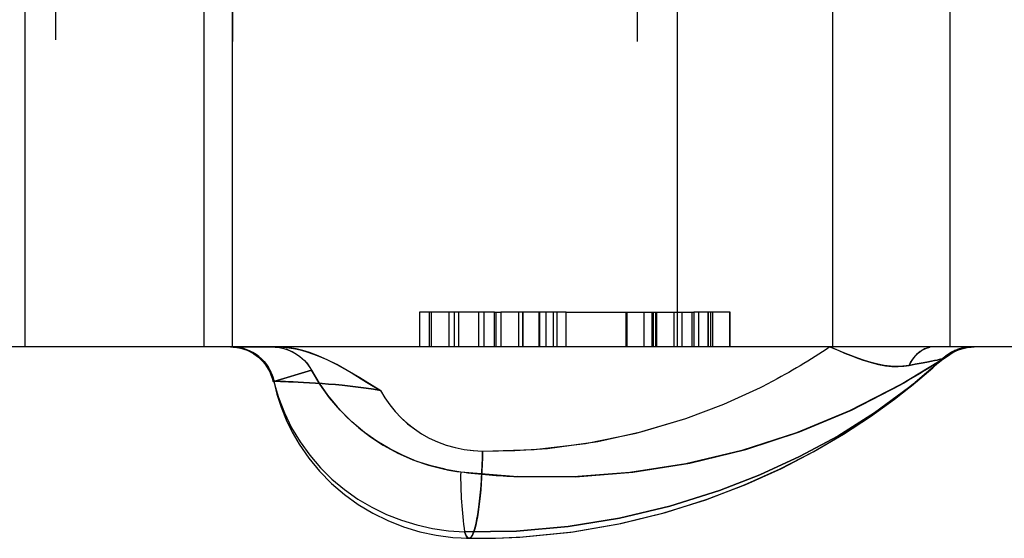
# Model space of a CAD drawing. Header units: inches. Extents: x 3 to 289, y 4 to 291.
# Tile 553 of 634: x 182.032 to 182.314, y 138.884 to 139.033. Entities that reach past the tile are written whole.
import ezdxf

# ---------------------------------------------------------------- set-up
doc = ezdxf.new("R2010")
doc.units = ezdxf.units.IN
doc.header["$LTSCALE"] = 0.5
doc.header["$MEASUREMENT"] = 0
doc.linetypes.add('HIDDEN', pattern=[0.22499999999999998, 0.15, -0.075])
doc.layers.add('DBU', color=7, linetype='Continuous')

msp = doc.modelspace()

# ---------------------------------------------------------------- linework, layer by layer
at = {"layer": 'DBU', "color": 254, "linetype": 'HIDDEN'}
for p, q in [((182.0334037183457, 138.9391160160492), (182.0334037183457, 139.1266160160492)), ((182.0420884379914, 139.1271160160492), (182.0420884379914, 138.9391160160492)), ((182.0846032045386, 138.9391160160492), (182.0846032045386, 139.1271160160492)), ((182.0846032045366, 138.9391160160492), (182.0846032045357, 139.1266160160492)), ((182.0846032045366, 138.9391160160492), (182.0846032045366, 139.1266160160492)), ((182.092768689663, 138.9391160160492), (182.092768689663, 139.1271160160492)), ((182.092768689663, 139.1266160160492), (182.0927686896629, 138.9391160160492)), ((182.092768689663, 138.9391160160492), (182.092768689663, 139.1266160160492)), ((182.2085494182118, 139.1266160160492), (182.2085494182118, 138.9391160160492)), ((182.2201264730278, 138.9391160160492), (182.2201264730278, 139.1266160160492)), ((182.2645349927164, 138.9391160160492), (182.2645349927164, 139.1266160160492)), ((182.2981208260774, 138.9391160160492), (182.2981208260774, 139.1271160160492)), ((182.2981208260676, 138.9391160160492), (182.2981208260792, 139.1266160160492)), ((182.2981208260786, 138.9391160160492), (182.2981208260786, 139.1266160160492)), ((182.1462209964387, 138.9491160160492), (182.1462209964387, 138.9391160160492)), ((182.1490899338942, 138.9491160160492), (182.1462209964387, 138.9491160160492)), ((182.1546675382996, 138.9491160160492), (182.1490899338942, 138.9491160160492)), ((182.1490899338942, 138.9391160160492), (182.1490899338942, 138.9491160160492)), ((182.1496020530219, 138.9491160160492), (182.1496020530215, 138.9391160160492)), ((182.1546675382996, 138.9491160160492), (182.1546675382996, 138.9391160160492)), ((182.1575050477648, 138.9491160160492), (182.1546675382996, 138.9491160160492)), ((182.1562640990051, 138.9391160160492), (182.1562416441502, 138.9491160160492)), ((182.1631142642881, 138.9491160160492), (182.1575050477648, 138.9491160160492)), ((182.1575050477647, 138.9391160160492), (182.1575050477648, 138.9491160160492)), ((182.1631142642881, 138.9491160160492), (182.1631142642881, 138.9391160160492)), ((182.167739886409, 138.9491160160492), (182.1631142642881, 138.9491160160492)), ((182.1647386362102, 138.9391160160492), (182.1647386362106, 138.9491160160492)), ((182.1677398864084, 138.9391160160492), (182.167739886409, 138.9491160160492)), ((182.167739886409, 138.9491160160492), (182.1694899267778, 138.9491160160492)), ((182.168082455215, 138.9491160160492), (182.1680824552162, 138.9391160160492)), ((182.1694899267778, 138.9491160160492), (182.1694899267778, 138.9391160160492)), ((182.1696662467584, 138.9491160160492), (182.1694899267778, 138.9491160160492)), ((182.1746673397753, 138.9491160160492), (182.1696662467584, 138.9491160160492)), ((182.1696662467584, 138.9391160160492), (182.1696662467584, 138.9491160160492)), ((182.1845518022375, 138.9491160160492), (182.1746673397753, 138.9491160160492)), ((182.1746673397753, 138.9391160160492), (182.1746673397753, 138.9491160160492)), ((182.1757406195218, 138.9491160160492), (182.1757406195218, 138.9391160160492)), ((182.1758465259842, 138.9491160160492), (182.1758465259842, 138.9391160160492)), ((182.180534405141, 138.9391160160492), (182.180534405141, 138.9491160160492)), ((182.1807069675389, 138.9391160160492), (182.1807069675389, 138.9491160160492)), ((182.1823738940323, 138.9491160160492), (182.1823738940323, 138.9391160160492)), ((182.1882121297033, 138.9491160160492), (182.1845518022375, 138.9491160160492)), ((182.1845518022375, 138.9391160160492), (182.1845518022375, 138.9491160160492)), ((182.1856224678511, 138.9391160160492), (182.1856224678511, 138.9491160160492)), ((182.1882121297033, 138.9391160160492), (182.1882121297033, 138.9491160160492)), ((182.1882121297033, 138.9491160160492), (182.2139919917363, 138.9491160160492)), ((182.2053020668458, 138.9491160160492), (182.2053020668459, 138.9391160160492)), ((182.2056398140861, 138.9391160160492), (182.2056398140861, 138.9491160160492)), ((182.2104486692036, 138.9491160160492), (182.2104486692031, 138.9391160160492)), ((182.2127098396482, 138.9491160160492), (182.2127098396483, 138.9391160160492)), ((182.2132427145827, 138.9391160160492), (182.2132427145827, 138.9491160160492)), ((182.2138730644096, 138.9391160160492), (182.2138730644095, 138.9491160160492)), ((182.2139919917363, 138.9491160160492), (182.2241811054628, 138.9491160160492)), ((182.2139919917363, 138.9491160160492), (182.2139919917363, 138.9391160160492)), ((182.2142107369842, 138.9391160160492), (182.2142107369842, 138.9491160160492)), ((182.2190298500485, 138.9491160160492), (182.2190298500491, 138.9391160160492)), ((182.2212909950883, 138.9491160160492), (182.2212909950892, 138.9391160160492)), ((182.2241811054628, 138.9491160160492), (182.2247558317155, 138.9491160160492)), ((182.2241811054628, 138.9491160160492), (182.2241811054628, 138.9391160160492)), ((182.2247558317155, 138.9491160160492), (182.2247558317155, 138.9391160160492)), ((182.2296221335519, 138.9491160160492), (182.2247558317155, 138.9491160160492)), ((182.2261395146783, 138.9491160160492), (182.2261395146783, 138.9391160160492)), ((182.2288434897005, 138.9491160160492), (182.2288434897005, 138.9391160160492)), ((182.2289068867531, 138.9391160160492), (182.2289068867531, 138.9491160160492)), ((182.2296221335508, 138.9391160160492), (182.2296221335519, 138.9491160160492)), ((182.2351500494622, 138.9491160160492), (182.2296221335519, 138.9491160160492)), ((182.2302076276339, 138.9391160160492), (182.2302076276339, 138.9491160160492)), ((182.2350224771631, 138.9391160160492), (182.2350224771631, 138.9491160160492)), ((182.2351500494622, 138.9391160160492), (182.2351500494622, 138.9491160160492)), ((182.0922120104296, 138.9391160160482), (182.0923839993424, 138.9391160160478)), ((182.0923839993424, 138.9391160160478), (182.092620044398, 138.9391160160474)), ((182.092620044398, 138.9391160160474), (182.0939618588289, 138.9391160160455)), ((182.0939618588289, 138.9391160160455), (182.0989087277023, 138.9391160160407)), ((182.0989087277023, 138.9391160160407), (182.1025159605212, 138.9391160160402)), ((182.1025159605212, 138.9391160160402), (182.1056075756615, 138.9391160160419)), ((182.1056075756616, 138.9391160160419), (182.1072723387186, 138.9390567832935)), ((182.1073601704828, 138.9390505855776), (182.1056075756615, 138.9391160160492)), ((182.1072723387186, 138.9390567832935), (182.1089756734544, 138.9388792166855)), ((182.1091557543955, 138.9388542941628), (182.1073601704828, 138.9390505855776)), ((182.1089756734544, 138.9388792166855), (182.1107175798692, 138.9385833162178)), ((182.1109943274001, 138.9385271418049), (182.1091557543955, 138.9388542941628)), ((182.1107175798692, 138.9385833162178), (182.1124980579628, 138.9381690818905)), ((182.1128758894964, 138.9380691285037), (182.1109943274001, 138.9385271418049)), ((182.1124980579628, 138.9381690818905), (182.1143171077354, 138.9376365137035)), ((182.1148004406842, 138.9374802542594), (182.1128758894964, 138.9380691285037)), ((182.1143171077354, 138.9376365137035), (182.1169394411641, 138.9366898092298)), ((182.117271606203, 138.9365592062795), (182.1148004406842, 138.9374802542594)), ((182.263674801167, 138.9391160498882), (182.264858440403, 138.938627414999)), ((182.2657009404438, 138.938285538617), (182.2636748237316, 138.9391160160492)), ((182.264858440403, 138.938627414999), (182.2662605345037, 138.9380414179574)), ((182.2677091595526, 138.9374515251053), (182.2657009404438, 138.938285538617)), ((182.2662605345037, 138.9380414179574), (182.2678746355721, 138.9373712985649)), ((182.2696965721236, 138.9366426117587), (182.2677091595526, 138.9374515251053)), ((182.2678746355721, 138.9373712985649), (182.2696911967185, 138.936635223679)), ((182.2883786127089, 138.9367897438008), (182.2878090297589, 138.936143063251)), ((182.2882547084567, 138.9366584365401), (182.2888199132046, 138.9372192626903)), ((182.2889834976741, 138.9373643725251), (182.2883786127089, 138.9367897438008)), ((182.2888199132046, 138.9372192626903), (182.2894139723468, 138.9377127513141)), ((182.289560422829, 138.9378208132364), (182.2889834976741, 138.9373643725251)), ((182.2894139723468, 138.9377127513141), (182.2900331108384, 138.9381357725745)), ((182.2901596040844, 138.9382116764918), (182.289560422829, 138.9378208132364)), ((182.2900331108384, 138.9381357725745), (182.2906733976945, 138.9384856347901)), ((182.2907775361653, 138.9385346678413), (182.2901596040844, 138.9382116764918)), ((182.2906733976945, 138.9384856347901), (182.2913307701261, 138.9387601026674)), ((182.2914106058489, 138.9387878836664), (182.2907775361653, 138.9385346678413)), ((182.2913307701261, 138.9387601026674), (182.2920010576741, 138.9389574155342)), ((182.2920274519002, 138.9389635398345), (182.2914106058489, 138.9387878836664)), ((182.2920010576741, 138.9389574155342), (182.2923397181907, 138.939026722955)), ((182.3021855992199, 138.9388961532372), (182.3014077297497, 138.9387223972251)), ((182.1169394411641, 138.9366898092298), (182.1196906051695, 138.9354964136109)), ((182.1198616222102, 138.9354178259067), (182.117271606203, 138.9365592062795)), ((182.1196906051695, 138.9354964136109), (182.1225705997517, 138.9340563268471)), ((182.1225704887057, 138.9340561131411), (182.1198616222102, 138.9354178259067)), ((182.1255459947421, 138.9323950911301), (182.1225704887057, 138.9340561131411)), ((182.1225705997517, 138.9340563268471), (182.1270147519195, 138.9315643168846)), ((182.2696911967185, 138.936635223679), (182.2716388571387, 138.9358881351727)), ((182.2716606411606, 138.9358846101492), (182.2696965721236, 138.9366426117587)), ((182.2716388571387, 138.9358881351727), (182.2732501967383, 138.9353176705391)), ((182.2735992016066, 138.9352005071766), (182.2716606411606, 138.9358846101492)), ((182.2732501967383, 138.9353176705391), (182.274537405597, 138.9348992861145)), ((182.2755104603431, 138.9346104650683), (182.2735992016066, 138.9352005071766)), ((182.274537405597, 138.9348992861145), (182.2755124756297, 138.9346103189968)), ((182.2773929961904, 138.9341318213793), (182.2755104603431, 138.9346104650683)), ((182.2755124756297, 138.9346103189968), (182.2776278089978, 138.9340875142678)), ((182.2792457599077, 138.9337790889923), (182.2773929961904, 138.9341318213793)), ((182.2776278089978, 138.9340875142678), (182.279609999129, 138.9337382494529)), ((182.2867916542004, 138.934652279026), (182.2863510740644, 138.9338187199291)), ((182.2863511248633, 138.9338186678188), (182.2867671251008, 138.9346094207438)), ((182.2863511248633, 138.9338186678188), (182.2881388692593, 138.9341459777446)), ((182.2881388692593, 138.9341459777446), (182.2863511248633, 138.9338186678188)), ((182.2867671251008, 138.9346094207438), (182.2872250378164, 138.9353493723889)), ((182.2872787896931, 138.9354288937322), (182.2867916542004, 138.934652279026)), ((182.2872250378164, 138.9353493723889), (182.2877219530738, 138.9360338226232)), ((182.2878090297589, 138.936143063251), (182.2872787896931, 138.9354288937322)), ((182.2877219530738, 138.9360338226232), (182.2882547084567, 138.9366584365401)), ((182.2881388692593, 138.9341459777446), (182.2898331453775, 138.9344605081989)), ((182.2898331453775, 138.9344605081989), (182.2881388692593, 138.9341459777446)), ((182.2898331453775, 138.9344605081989), (182.291406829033, 138.9347579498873)), ((182.291406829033, 138.9347579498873), (182.2898331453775, 138.9344605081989)), ((182.291406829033, 138.9347579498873), (182.2928234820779, 138.9350325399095)), ((182.2928234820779, 138.9350325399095), (182.291406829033, 138.9347579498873)), ((182.2928234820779, 138.9350325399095), (182.2936593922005, 138.9351995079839)), ((182.2936593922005, 138.9351995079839), (182.2928234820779, 138.9350325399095)), ((182.2931209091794, 138.933138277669), (182.2946080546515, 138.9344762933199)), ((182.2936593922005, 138.9351995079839), (182.294392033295, 138.9353509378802)), ((182.294392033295, 138.9353509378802), (182.2936593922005, 138.9351995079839)), ((182.294392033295, 138.9353509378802), (182.2950065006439, 138.93548436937)), ((182.2950065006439, 138.93548436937), (182.294392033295, 138.9353509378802)), ((182.2945842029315, 138.9344544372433), (182.296493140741, 138.9359450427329)), ((182.2945842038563, 138.9344544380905), (182.2964931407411, 138.935945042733)), ((182.2950065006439, 138.93548436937), (182.2953806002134, 138.9355710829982)), ((182.2953806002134, 138.9355710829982), (182.2950065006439, 138.93548436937)), ((182.2953806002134, 138.9355710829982), (182.2956731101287, 138.935645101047)), ((182.2956731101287, 138.935645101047), (182.2953806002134, 138.9355710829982)), ((182.2956731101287, 138.935645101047), (182.295877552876, 138.9357052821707)), ((182.295877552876, 138.9357052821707), (182.2956731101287, 138.935645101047)), ((182.295877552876, 138.9357052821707), (182.295987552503, 138.9357504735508)), ((182.295987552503, 138.9357504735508), (182.295877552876, 138.9357052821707)), ((182.2965657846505, 138.9362582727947), (182.2959875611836, 138.9357504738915)), ((182.1291973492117, 138.9302167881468), (182.1255459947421, 138.9323950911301)), ((182.1270147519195, 138.9315643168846), (182.1310876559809, 138.9290526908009)), ((182.2810680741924, 138.9335639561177), (182.2792457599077, 138.9337790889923)), ((182.279609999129, 138.9337382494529), (182.2814654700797, 138.9335505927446)), ((182.2828596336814, 138.9334952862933), (182.2810680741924, 138.9335639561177)), ((182.2814654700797, 138.9335505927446), (182.2832018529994, 138.9335110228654)), ((182.2846205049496, 138.9335791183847), (182.2828596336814, 138.9334952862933)), ((182.2832018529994, 138.9335110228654), (182.2848274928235, 138.9336052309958)), ((182.2863511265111, 138.9338186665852), (182.2846205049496, 138.9335791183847)), ((182.2848274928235, 138.9336052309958), (182.2863510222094, 138.9338187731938)), ((182.1045102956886, 138.9293438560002), (182.1054465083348, 138.9255447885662)), ((182.1045854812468, 138.9292852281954), (182.1045218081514, 138.929285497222)), ((182.104526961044, 138.9292854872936), (182.1045854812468, 138.9292852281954)), ((182.1045620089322, 138.9294149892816), (182.1046020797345, 138.9292319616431)), ((182.1045854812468, 138.9292852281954), (182.1048934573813, 138.9292811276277)), ((182.1048934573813, 138.9292811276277), (182.1045854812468, 138.9292852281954)), ((182.1048934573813, 138.9292811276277), (182.1053030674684, 138.9292721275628)), ((182.1053030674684, 138.9292721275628), (182.1048934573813, 138.9292811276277)), ((182.1053030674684, 138.9292721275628), (182.1058124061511, 138.9292581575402)), ((182.105812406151, 138.9292581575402), (182.1053030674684, 138.9292721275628)), ((182.1058124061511, 138.9292581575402), (182.1064190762, 138.9292391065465)), ((182.1064190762, 138.9292391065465), (182.105812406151, 138.9292581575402)), ((182.1064190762, 138.9292391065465), (182.1071201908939, 138.9292148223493)), ((182.1071201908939, 138.9292148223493), (182.1064190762, 138.9292391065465)), ((182.1071201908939, 138.9292148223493), (182.1079123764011, 138.9291851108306)), ((182.1079123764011, 138.9291851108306), (182.1071201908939, 138.9292148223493)), ((182.1079123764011, 138.9291851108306), (182.1087917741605, 138.9291497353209)), ((182.1087917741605, 138.9291497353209), (182.1079123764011, 138.9291851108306)), ((182.1087917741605, 138.9291497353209), (182.110092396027, 138.9290932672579)), ((182.110092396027, 138.9290932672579), (182.1087917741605, 138.9291497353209)), ((182.110092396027, 138.9290932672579), (182.1115286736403, 138.9290254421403)), ((182.1115286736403, 138.9290254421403), (182.110092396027, 138.9290932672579)), ((182.1115286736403, 138.9290254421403), (182.1130874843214, 138.9289453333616)), ((182.1130874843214, 138.9289453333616), (182.1115286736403, 138.9290254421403)), ((182.1130874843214, 138.9289453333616), (182.1147542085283, 138.9288518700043)), ((182.1147542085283, 138.9288518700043), (182.1130874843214, 138.9289453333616)), ((182.1147542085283, 138.9288518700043), (182.1165130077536, 138.9287438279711)), ((182.1165130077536, 138.9287438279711), (182.1147542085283, 138.9288518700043)), ((182.1165130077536, 138.9287438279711), (182.1183476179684, 138.9286198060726)), ((182.1183476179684, 138.9286198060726), (182.1165130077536, 138.9287438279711)), ((182.1183476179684, 138.9286198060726), (182.1202399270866, 138.9284783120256)), ((182.1202399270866, 138.9284783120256), (182.1183476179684, 138.9286198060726)), ((182.1202399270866, 138.9284783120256), (182.1221701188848, 138.928317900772)), ((182.1221701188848, 138.928317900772), (182.1202399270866, 138.9284783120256)), ((182.1334460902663, 138.9276225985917), (182.1291973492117, 138.9302167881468)), ((182.1310876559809, 138.9290526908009), (182.1351000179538, 138.9266160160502)), ((182.2438316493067, 138.9275169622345), (182.2464258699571, 138.9288357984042)), ((182.2438321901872, 138.9275172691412), (182.246426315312, 138.9288360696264)), ((182.1054465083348, 138.9255447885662), (182.1066482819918, 138.9218217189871)), ((182.1221701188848, 138.928317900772), (182.1241174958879, 138.9281373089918)), ((182.1241174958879, 138.9281373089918), (182.1221701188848, 138.928317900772)), ((182.1241174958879, 138.9281373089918), (182.1264478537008, 138.927892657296)), ((182.1264478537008, 138.927892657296), (182.1241174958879, 138.9281373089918)), ((182.1264478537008, 138.927892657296), (182.1287388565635, 138.9276168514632)), ((182.1287388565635, 138.9276168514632), (182.1264478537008, 138.927892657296)), ((182.1287388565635, 138.9276168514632), (182.130959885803, 138.9273104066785)), ((182.130959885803, 138.9273104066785), (182.1287388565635, 138.9276168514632)), ((182.130959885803, 138.9273104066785), (182.1330860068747, 138.9269754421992)), ((182.1330860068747, 138.9269754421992), (182.130959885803, 138.9273104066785)), ((182.1330860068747, 138.9269754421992), (182.135100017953, 138.9266160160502)), ((182.135100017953, 138.9266160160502), (182.1330860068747, 138.9269754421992)), ((182.1349297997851, 138.9267188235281), (182.1334460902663, 138.9276225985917)), ((182.1351000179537, 138.9266160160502), (182.1349297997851, 138.9267188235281)), ((182.1351000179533, 138.9266160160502), (182.136330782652, 138.9245049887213)), ((182.135100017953, 138.9266160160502), (182.1363295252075, 138.9245039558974)), ((182.2333117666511, 138.922707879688), (182.2438321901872, 138.9275172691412)), ((182.2333119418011, 138.9227079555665), (182.2438316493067, 138.9275169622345)), ((182.1363295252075, 138.9245039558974), (182.1377238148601, 138.9224871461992)), ((182.136330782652, 138.9245049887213), (182.1377276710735, 138.9224901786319)), ((182.2224696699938, 138.9185939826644), (182.2333117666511, 138.922707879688)), ((182.2224711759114, 138.9185946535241), (182.2333119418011, 138.9227079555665)), ((182.1066482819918, 138.9218217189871), (182.1081092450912, 138.9181933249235)), ((182.1377238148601, 138.9224871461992), (182.1392752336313, 138.9205774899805)), ((182.1377276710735, 138.9224901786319), (182.1392809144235, 138.9205821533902)), ((182.1392752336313, 138.9205774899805), (182.1409750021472, 138.9187864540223)), ((182.1392809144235, 138.9205821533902), (182.1409807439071, 138.9187914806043)), ((182.1081092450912, 138.9181933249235), (182.1098213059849, 138.9146775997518)), ((182.1409750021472, 138.9187864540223), (182.1428132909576, 138.917124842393)), ((182.1409807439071, 138.9187914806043), (182.1428173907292, 138.9171287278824)), ((182.1428132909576, 138.917124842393), (182.1447793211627, 138.9156026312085)), ((182.1428173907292, 138.9171287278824), (182.144781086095, 138.9156044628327)), ((182.2082910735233, 138.9144028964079), (182.2224696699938, 138.9185939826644)), ((182.2100139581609, 138.9148436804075), (182.2224711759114, 138.9185946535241)), ((182.1098213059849, 138.9146775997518), (182.1117748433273, 138.9112917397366)), ((182.1447793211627, 138.9156026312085), (182.1468614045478, 138.9142288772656)), ((182.144781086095, 138.9156044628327), (182.1468620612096, 138.9142292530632)), ((182.1937921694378, 138.9114261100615), (182.2082910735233, 138.9144028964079)), ((182.1972967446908, 138.9120282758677), (182.2100139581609, 138.9148436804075)), ((182.1468614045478, 138.9142288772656), (182.1490470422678, 138.9130116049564)), ((182.1468620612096, 138.9142292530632), (182.1490479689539, 138.9130135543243)), ((182.1490470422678, 138.9130116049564), (182.1514335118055, 138.911911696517)), ((182.1490479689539, 138.9130135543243), (182.1514330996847, 138.9119174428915)), ((182.1514330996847, 138.9119174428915), (182.1539007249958, 138.9110061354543)), ((182.1514335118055, 138.911911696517), (182.1539035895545, 138.9109975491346)), ((182.1790876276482, 138.9097049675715), (182.1937921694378, 138.9114261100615)), ((182.1828417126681, 138.9100219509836), (182.1972967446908, 138.9120282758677)), ((182.1117748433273, 138.9112917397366), (182.1145395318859, 138.9072667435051)), ((182.1539007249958, 138.9110061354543), (182.1564358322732, 138.9102828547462)), ((182.1539035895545, 138.9109975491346), (182.1564412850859, 138.9102740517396)), ((182.1564358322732, 138.9102828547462), (182.1590234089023, 138.9097508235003)), ((182.1564412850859, 138.9102740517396), (182.1590302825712, 138.9097445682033)), ((182.1590234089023, 138.9097508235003), (182.1616484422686, 138.9094132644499)), ((182.1590302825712, 138.9097445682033), (182.1616541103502, 138.9094109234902)), ((182.1616484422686, 138.9094132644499), (182.1642959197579, 138.9092734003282)), ((182.1616541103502, 138.9094109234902), (182.1642959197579, 138.9092734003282)), ((182.1642959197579, 138.9092734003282), (182.1642718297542, 138.9079623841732)), ((182.1642722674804, 138.9079622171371), (182.1642963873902, 138.9092733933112)), ((182.1642959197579, 138.9092734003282), (182.1735765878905, 138.9093917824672)), ((182.1642963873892, 138.9092733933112), (182.1790876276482, 138.9097049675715)), ((182.1735765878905, 138.9093917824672), (182.1828417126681, 138.9100219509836)), ((182.1145395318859, 138.9072667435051), (182.1176404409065, 138.9034995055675)), ((182.1641901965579, 138.9052097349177), (182.1642547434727, 138.9072347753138)), ((182.1642574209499, 138.9073552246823), (182.1641986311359, 138.9054483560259)), ((182.1642547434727, 138.9072347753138), (182.1642722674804, 138.9079622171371)), ((182.1642718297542, 138.9079623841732), (182.1642574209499, 138.9073552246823)), ((182.1176404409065, 138.9034995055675), (182.1210514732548, 138.900016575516)), ((182.1639942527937, 138.9012542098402), (182.1641031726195, 138.9032117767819)), ((182.1641198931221, 138.9035640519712), (182.1640216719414, 138.9017134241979)), ((182.1641031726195, 138.9032117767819), (182.1641901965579, 138.9052097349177)), ((182.1641986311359, 138.9054483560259), (182.1641198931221, 138.9035640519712)), ((182.1638641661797, 138.8993500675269), (182.1639942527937, 138.9012542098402)), ((182.1640216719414, 138.9017134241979), (182.1639045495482, 138.8999073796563)), ((182.1210514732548, 138.900016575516), (182.1247446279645, 138.8968412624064)), ((182.1635441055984, 138.895752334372), (182.1637137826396, 138.897512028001)), ((182.1637692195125, 138.8981565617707), (182.1636164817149, 138.8964712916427)), ((182.1637137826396, 138.897512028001), (182.1638641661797, 138.8993500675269)), ((182.1639045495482, 138.8999073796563), (182.1637692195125, 138.8981565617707)), ((182.1247446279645, 138.8968412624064), (182.1286890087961, 138.8939940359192)), ((182.1634472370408, 138.8948615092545), (182.1632533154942, 138.8932663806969)), ((182.1633562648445, 138.8940827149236), (182.1635441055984, 138.895752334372)), ((182.1636164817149, 138.8964712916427), (182.1634472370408, 138.8948615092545)), ((182.1286890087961, 138.8939940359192), (182.1328525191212, 138.8914922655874)), ((182.1630436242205, 138.8917748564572), (182.162819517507, 138.8903965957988)), ((182.1629311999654, 138.891057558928), (182.1631515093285, 138.8925143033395)), ((182.1632533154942, 138.8932663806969), (182.1630436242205, 138.8917748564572)), ((182.1631515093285, 138.8925143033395), (182.1633562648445, 138.8940827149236)), ((182.1328525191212, 138.8914922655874), (182.1372027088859, 138.8893499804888)), ((182.1372027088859, 138.8893499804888), (182.1417066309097, 138.8875779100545)), ((182.162582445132, 138.8891405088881), (182.1623339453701, 138.8880146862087)), ((182.1624498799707, 138.8885170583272), (182.1626968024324, 138.8897221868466)), ((182.162819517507, 138.8903965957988), (182.162582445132, 138.8891405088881)), ((182.1626968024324, 138.8897221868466), (182.1629311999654, 138.891057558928)), ((182.1417066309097, 138.8875779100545), (182.1463307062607, 138.8861835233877)), ((182.1463307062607, 138.8861835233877), (182.1510406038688, 138.8851710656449)), ((182.1618091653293, 138.8861821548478), (182.1615362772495, 138.8854873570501)), ((182.1616507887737, 138.8857587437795), (182.1619251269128, 138.8865286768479)), ((182.1620756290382, 138.887026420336), (182.1618091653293, 138.8861821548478)), ((182.1619251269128, 138.8865286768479), (182.1621920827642, 138.8874501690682)), ((182.1623339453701, 138.8880146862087), (182.1620756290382, 138.887026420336)), ((182.1621920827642, 138.8874501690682), (182.1624498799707, 138.8885170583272)), ((182.1510406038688, 138.8851710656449), (182.1558011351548, 138.8845415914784)), ((182.1558011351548, 138.8845415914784), (182.1605761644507, 138.8842929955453)), ((182.1606968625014, 138.8843395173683), (182.1605753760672, 138.8842927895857)), ((182.1605761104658, 138.8842929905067), (182.1607500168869, 138.8843694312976)), ((182.1605761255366, 138.8842929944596), (182.1679950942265, 138.8843251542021)), ((182.1609783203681, 138.884563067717), (182.1606968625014, 138.8843395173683)), ((182.1607500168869, 138.8843694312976), (182.1608019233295, 138.884404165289)), ((182.1608019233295, 138.884404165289), (182.1610873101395, 138.8846929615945)), ((182.1612587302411, 138.8849465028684), (182.1609783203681, 138.884563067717)), ((182.1610873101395, 138.8846929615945), (182.1613708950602, 138.8851454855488)), ((182.1615362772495, 138.8854873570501), (182.1612587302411, 138.8849465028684)), ((182.1613708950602, 138.8851454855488), (182.1616507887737, 138.8857587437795))]:
    msp.add_line(p, q, dxfattribs=at)
at = {"layer": 'DBU', "color": 30, "linetype": 'Continuous'}
for p, q in [((182.806047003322, 138.9391160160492), (181.9745884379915, 138.9391160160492)), ((182.0921274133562, 138.9391160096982), (182.0924952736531, 138.9391097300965)), ((182.0924952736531, 138.9391097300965), (182.0929515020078, 138.9390858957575)), ((182.0929515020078, 138.9390858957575), (182.0934370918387, 138.9390413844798)), ((182.0934370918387, 138.9390413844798), (182.093950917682, 138.9389729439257)), ((182.093950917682, 138.9389729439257), (182.0944915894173, 138.9388771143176)), ((182.0944915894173, 138.9388771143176), (182.0950574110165, 138.9387502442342)), ((182.0950574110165, 138.9387502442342), (182.0956463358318, 138.9385885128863)), ((182.0956463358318, 138.9385885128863), (182.0962559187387, 138.938387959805)), ((182.0962559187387, 138.938387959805), (182.0968832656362, 138.9381445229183)), ((182.0968832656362, 138.9381445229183), (182.0975249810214, 138.937854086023)), ((182.0975249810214, 138.937854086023), (182.0981771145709, 138.9375125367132)), ((182.0981771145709, 138.9375125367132), (182.0988345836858, 138.9371161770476)), ((182.0988345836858, 138.9371161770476), (182.0994900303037, 138.9366628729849)), ((182.1040701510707, 138.9391160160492), (182.1049367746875, 138.939088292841)), ((182.1049367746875, 138.939088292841), (182.105789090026, 138.9390051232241)), ((182.105789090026, 138.9390051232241), (182.1066270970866, 138.9388665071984)), ((182.1066270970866, 138.9388665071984), (182.1074507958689, 138.938672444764)), ((182.1074507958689, 138.938672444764), (182.1082601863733, 138.9384229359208)), ((182.1082601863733, 138.9384229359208), (182.1090552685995, 138.9381179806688)), ((182.1090552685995, 138.9381179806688), (182.1098360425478, 138.9377575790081)), ((182.1098360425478, 138.9377575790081), (182.1106025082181, 138.9373417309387)), ((182.1106025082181, 138.9373417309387), (182.1113393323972, 138.93687825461)), ((182.1113393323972, 138.93687825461), (182.1120336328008, 138.9363735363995)), ((182.2964742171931, 138.9359325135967), (182.298038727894, 138.9369785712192)), ((182.2980387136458, 138.9369785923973), (182.2989216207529, 138.9375226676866)), ((182.2989216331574, 138.9375226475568), (182.2998474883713, 138.9379919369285)), ((182.2998474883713, 138.9379919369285), (182.300808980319, 138.9383829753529)), ((182.300808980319, 138.9383829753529), (182.3017968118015, 138.9386918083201)), ((182.3017968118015, 138.9386918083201), (182.3028581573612, 138.9389266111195)), ((182.3028581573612, 138.9389266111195), (182.3039377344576, 138.9390686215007)), ((182.3039377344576, 138.9390686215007), (182.3041183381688, 138.9390831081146)), ((182.3041183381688, 138.9390831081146), (182.3050223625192, 138.9391160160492)), ((182.0994900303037, 138.9366628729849), (182.1001355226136, 138.9361516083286)), ((182.1001355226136, 138.9361516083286), (182.1007630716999, 138.935582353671)), ((182.1007630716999, 138.935582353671), (182.1013647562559, 138.9349561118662)), ((182.1013647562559, 138.9349561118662), (182.1019328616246, 138.9342749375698)), ((182.1019328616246, 138.9342749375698), (182.1024600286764, 138.9335419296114)), ((182.1120336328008, 138.9363735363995), (182.1126854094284, 138.935827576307)), ((182.1126854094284, 138.935827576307), (182.1132946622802, 138.9352403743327)), ((182.1132946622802, 138.9352403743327), (182.1138613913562, 138.9346119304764)), ((182.1138613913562, 138.9346119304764), (182.1143855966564, 138.9339422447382)), ((182.2948007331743, 138.9348363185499), (182.2964742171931, 138.9359325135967)), ((182.1024600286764, 138.9335419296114), (182.1029394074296, 138.9327611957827)), ((182.1029394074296, 138.9327611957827), (182.1033648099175, 138.9319377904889)), ((182.1033648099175, 138.9319377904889), (182.1037308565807, 138.9310776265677)), ((182.1143855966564, 138.9339422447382), (182.1148672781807, 138.9332313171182)), ((182.1148672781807, 138.9332313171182), (182.1153064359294, 138.9324791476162)), ((182.1153064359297, 138.9324791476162), (182.1174948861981, 138.9287763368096)), ((182.2881562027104, 138.9289161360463), (182.2931209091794, 138.933138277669)), ((182.1037308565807, 138.9310776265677), (182.1040331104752, 138.9301873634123)), ((182.1040331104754, 138.9301873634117), (182.1042681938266, 138.9292742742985)), ((182.1042795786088, 138.9292788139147), (182.1042682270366, 138.9292741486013)), ((182.1042682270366, 138.9292741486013), (182.104282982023, 138.9292682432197)), ((182.1043805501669, 138.9292844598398), (182.1042795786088, 138.9292788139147)), ((182.104282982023, 138.9292682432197), (182.1043906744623, 138.9292526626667)), ((182.1045218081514, 138.929285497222), (182.1043805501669, 138.9292844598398)), ((182.1043906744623, 138.9292526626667), (182.1046020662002, 138.9292319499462)), ((182.1174948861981, 138.9287763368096), (182.1199583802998, 138.9252511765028)), ((182.2698914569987, 138.9210415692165), (182.2841485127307, 138.928382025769)), ((182.2862862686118, 138.9273859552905), (182.2883403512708, 138.929066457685)), ((182.2821826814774, 138.9241744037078), (182.2862862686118, 138.9273859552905)), ((182.1199583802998, 138.9252511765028), (182.1226825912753, 138.9219241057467)), ((182.2752839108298, 138.9191762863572), (182.2821826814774, 138.9241744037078)), ((182.1226825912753, 138.9219241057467), (182.125651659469, 138.9188144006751)), ((182.2549695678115, 138.9147837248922), (182.2698914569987, 138.9210415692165)), ((182.125651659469, 138.9188144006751), (182.1288483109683, 138.9159400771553)), ((182.2676104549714, 138.9141463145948), (182.2752839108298, 138.9191762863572)), ((182.1288483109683, 138.9159400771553), (182.1322539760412, 138.9133177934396)), ((182.239604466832, 138.909720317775), (182.2549695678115, 138.9147837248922)), ((182.1322539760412, 138.9133177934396), (182.1358489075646, 138.9109627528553)), ((182.2591313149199, 138.9091657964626), (182.2676104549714, 138.9141463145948)), ((182.1358489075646, 138.9109627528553), (182.1399970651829, 138.9086971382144)), ((182.1399970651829, 138.9086971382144), (182.1443199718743, 138.9067873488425)), ((182.2236018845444, 138.905824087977), (182.239604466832, 138.909720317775)), ((182.2498193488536, 138.9043244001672), (182.2591313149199, 138.9091657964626)), ((182.1443199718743, 138.9067873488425), (182.1487873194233, 138.9052468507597)), ((182.2073386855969, 138.9032229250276), (182.2236018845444, 138.905824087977)), ((182.1487873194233, 138.9052468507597), (182.1533677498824, 138.9040864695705)), ((182.1533677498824, 138.9040864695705), (182.1535672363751, 138.9040451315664)), ((182.1535672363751, 138.9040451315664), (182.158029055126, 138.9033142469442)), ((182.158029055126, 138.9033142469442), (182.1743001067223, 138.9019698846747)), ((182.1909182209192, 138.9019333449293), (182.2073386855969, 138.9032229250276)), ((182.2396526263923, 138.8997229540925), (182.2498193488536, 138.9043244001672)), ((182.1743001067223, 138.9019698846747), (182.1744458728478, 138.9019637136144)), ((182.1744458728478, 138.9019637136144), (182.1909182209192, 138.9019333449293)), ((182.2286142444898, 138.8954739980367), (182.2396526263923, 138.8997229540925)), ((182.2166955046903, 138.891700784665), (182.2286142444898, 138.8954739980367)), ((182.2039011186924, 138.8885398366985), (182.2166955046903, 138.891700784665)), ((182.175789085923, 138.8846677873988), (182.1902521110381, 138.8861412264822)), ((182.1902521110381, 138.8861412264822), (182.2039011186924, 138.8885398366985)), ((182.1679950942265, 138.8843251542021), (182.175789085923, 138.8846677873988))]:
    msp.add_line(p, q, dxfattribs=at)
at = {"layer": 'DBU', "color": 6, "linetype": 'Continuous'}
for p, q in [((182.0921505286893, 138.93911596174), (182.0924952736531, 138.9391097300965)), ((182.0924952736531, 138.9391097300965), (182.0929515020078, 138.9390858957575)), ((182.0929515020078, 138.9390858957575), (182.0934370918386, 138.9390413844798)), ((182.0934370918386, 138.9390413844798), (182.093950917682, 138.9389729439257)), ((182.093950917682, 138.9389729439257), (182.0944915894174, 138.9388771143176)), ((182.0944915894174, 138.9388771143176), (182.0950574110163, 138.9387502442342)), ((182.0950574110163, 138.9387502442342), (182.0956463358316, 138.9385885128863)), ((182.0956463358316, 138.9385885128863), (182.0962559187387, 138.938387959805)), ((182.0962559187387, 138.938387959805), (182.0968832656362, 138.9381445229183)), ((182.0968832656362, 138.9381445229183), (182.0975249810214, 138.937854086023)), ((182.0975249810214, 138.937854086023), (182.0981771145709, 138.9375125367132)), ((182.0981771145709, 138.9375125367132), (182.0988345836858, 138.9371161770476)), ((182.0988345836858, 138.9371161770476), (182.0994900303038, 138.9366628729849)), ((182.1040701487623, 138.9391160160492), (182.1049258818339, 138.9390879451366)), ((182.1049258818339, 138.9390879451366), (182.1057700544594, 138.9390037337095)), ((182.1057700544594, 138.9390037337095), (182.1066026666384, 138.9388633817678)), ((182.1066026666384, 138.9388633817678), (182.1074237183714, 138.9386668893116)), ((182.1074237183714, 138.9386668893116), (182.1082332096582, 138.9384142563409)), ((182.1082332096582, 138.9384142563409), (182.1090311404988, 138.9381054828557)), ((182.1090311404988, 138.9381054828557), (182.1098175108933, 138.9377405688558)), ((182.1098175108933, 138.9377405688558), (182.1105923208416, 138.9373195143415)), ((182.1105923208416, 138.9373195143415), (182.1113363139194, 138.9368523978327)), ((182.1113363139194, 138.9368523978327), (182.1120360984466, 138.9363458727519)), ((182.2980387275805, 138.9369785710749), (182.2964742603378, 138.9359325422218)), ((182.2980387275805, 138.9369785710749), (182.2989216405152, 138.9375226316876)), ((182.2989216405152, 138.9375226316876), (182.2989222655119, 138.9375229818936)), ((182.2989222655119, 138.9375229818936), (182.2998483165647, 138.9379925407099)), ((182.2998483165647, 138.9379925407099), (182.300809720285, 138.9383832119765)), ((182.300809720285, 138.9383832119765), (182.3018013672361, 138.9386930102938)), ((182.3018013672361, 138.9386930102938), (182.3025944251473, 138.9388773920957)), ((182.3025944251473, 138.9388773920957), (182.3033982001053, 138.9390095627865)), ((182.3033982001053, 138.9390095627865), (182.3040474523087, 138.9390776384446)), ((182.0994900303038, 138.9366628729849), (182.1001355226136, 138.9361516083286)), ((182.1001355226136, 138.9361516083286), (182.1007630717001, 138.935582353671)), ((182.1007630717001, 138.935582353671), (182.1013647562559, 138.9349561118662)), ((182.1013647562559, 138.9349561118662), (182.1019328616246, 138.9342749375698)), ((182.1019328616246, 138.9342749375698), (182.1024600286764, 138.9335419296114)), ((182.1120360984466, 138.9363458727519), (182.1126916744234, 138.9357999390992)), ((182.1126916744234, 138.9357999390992), (182.1133030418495, 138.9352145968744)), ((182.1133030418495, 138.9352145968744), (182.1138702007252, 138.9345898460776)), ((182.1138702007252, 138.9345898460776), (182.1143931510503, 138.9339256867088)), ((182.2948007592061, 138.934836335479), (182.2841487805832, 138.9283821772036)), ((182.2946080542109, 138.934476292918), (182.2881144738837, 138.9288821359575)), ((182.2964742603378, 138.9359325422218), (182.2948007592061, 138.934836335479)), ((182.1024600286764, 138.9335419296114), (182.1029394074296, 138.9327611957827)), ((182.1029394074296, 138.9327611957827), (182.1033648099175, 138.9319377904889)), ((182.1033648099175, 138.9319377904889), (182.1037308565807, 138.9310776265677)), ((182.1143931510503, 138.9339256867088), (182.1148718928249, 138.933222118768)), ((182.1148718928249, 138.933222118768), (182.115306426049, 138.9324791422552)), ((182.1177290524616, 138.9284154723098), (182.1153064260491, 138.9324791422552)), ((182.1037308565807, 138.9310776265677), (182.1040331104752, 138.9301873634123)), ((182.1040331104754, 138.9301873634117), (182.1042681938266, 138.9292742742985)), ((182.104282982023, 138.9292682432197), (182.1042682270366, 138.9292741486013)), ((182.1043906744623, 138.9292526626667), (182.104282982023, 138.9292682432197)), ((182.1046020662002, 138.9292319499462), (182.1043906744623, 138.9292526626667)), ((182.1045154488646, 138.9293439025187), (182.1054514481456, 138.9255447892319)), ((182.1204827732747, 138.9245693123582), (182.1177290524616, 138.9284154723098)), ((182.2841487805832, 138.9283821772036), (182.2840216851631, 138.9283103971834)), ((182.2870415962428, 138.9279986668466), (182.2882966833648, 138.9290307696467)), ((182.1054514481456, 138.9255447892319), (182.1066530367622, 138.9218216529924)), ((182.2840216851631, 138.9283103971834), (182.2693576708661, 138.9207935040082)), ((182.2820987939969, 138.9241114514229), (182.2862761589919, 138.9273784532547)), ((182.2862761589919, 138.9273784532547), (182.2870415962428, 138.9279986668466)), ((182.1235482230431, 138.9209676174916), (182.1204827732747, 138.9245693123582)), ((182.2751541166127, 138.9190876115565), (182.2820987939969, 138.9241114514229)), ((182.1066530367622, 138.9218216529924), (182.1081138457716, 138.9181931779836)), ((182.1269038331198, 138.9176356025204), (182.1235482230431, 138.9209676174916)), ((182.2693576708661, 138.9207935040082), (182.2541420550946, 138.9144764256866)), ((182.1081138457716, 138.9181931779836), (182.1098257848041, 138.9146773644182)), ((182.1305260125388, 138.9145966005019), (182.1269038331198, 138.9176356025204)), ((182.2674288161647, 138.9140343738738), (182.2751541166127, 138.9190876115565)), ((182.1098257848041, 138.9146773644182), (182.1117792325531, 138.911291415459)), ((182.1340288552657, 138.9121061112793), (182.1305260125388, 138.9145966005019)), ((182.2541420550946, 138.9144764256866), (182.2384722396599, 138.9093995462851)), ((182.1377107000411, 138.9098898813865), (182.1340288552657, 138.9121061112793)), ((182.2588917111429, 138.9090340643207), (182.2674288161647, 138.9140343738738)), ((182.1117792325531, 138.911291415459), (182.1145438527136, 138.9072663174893)), ((182.141550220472, 138.9079608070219), (182.1377107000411, 138.9098898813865)), ((182.2384722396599, 138.9093995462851), (182.2224476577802, 138.9055950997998)), ((182.2495155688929, 138.9041775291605), (182.2588917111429, 138.9090340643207)), ((182.1145438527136, 138.9072663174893), (182.1176447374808, 138.9034989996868)), ((182.1455251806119, 138.9063301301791), (182.141550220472, 138.9079608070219)), ((182.1496125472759, 138.9050073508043), (182.1455251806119, 138.9063301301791)), ((182.1176447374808, 138.9034989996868), (182.121055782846, 138.9000160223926)), ((182.1535668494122, 138.9040452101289), (182.1496125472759, 138.9050073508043)), ((182.2064620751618, 138.9031204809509), (182.1903301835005, 138.9019116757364)), ((182.2224476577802, 138.9055950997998), (182.2064620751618, 138.9031204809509)), ((182.2392784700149, 138.899567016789), (182.2495155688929, 138.9041775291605)), ((182.1903301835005, 138.9019116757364), (182.1743004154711, 138.9019698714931)), ((182.121055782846, 138.9000160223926), (182.1247489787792, 138.8968407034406)), ((182.2281635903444, 138.8953165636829), (182.2392784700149, 138.899567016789)), ((182.1247489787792, 138.8968407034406), (182.1286934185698, 138.8939935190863)), ((182.216162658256, 138.8915511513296), (182.2281635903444, 138.8953165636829)), ((182.1286934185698, 138.8939935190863), (182.1328569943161, 138.8914918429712)), ((182.1328569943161, 138.8914918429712), (182.1372072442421, 138.8893497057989)), ((182.1372072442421, 138.8893497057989), (182.1417112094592, 138.8875778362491)), ((182.2032811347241, 138.8884092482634), (182.216162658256, 138.8915511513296)), ((182.1417112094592, 138.8875778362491), (182.1463352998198, 138.8861837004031)), ((182.1463352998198, 138.8861837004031), (182.151045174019, 138.8851715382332)), ((182.1895411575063, 138.8860430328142), (182.2032811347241, 138.8884092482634)), ((182.151045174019, 138.8851715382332), (182.1558056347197, 138.8845423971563)), ((182.1558056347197, 138.8845423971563), (182.1605805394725, 138.8842941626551)), ((182.1596784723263, 138.8843062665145), (182.1679948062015, 138.8843248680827)), ((182.1679948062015, 138.8843248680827), (182.1749848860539, 138.8846175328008)), ((182.1749848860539, 138.8846175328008), (182.1895411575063, 138.8860430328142))]:
    msp.add_line(p, q, dxfattribs=at)
at = {"layer": 'DBU', "color": 4, "linetype": 'Continuous'}
for p, q in [((182.093588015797, 138.9390708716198), (182.0925409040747, 138.9391160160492)), ((182.0925409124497, 138.9391160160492), (182.0935916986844, 138.9390705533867)), ((182.094627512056, 138.9389357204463), (182.093588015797, 138.9390708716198)), ((182.0935916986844, 138.9390705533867), (182.094634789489, 138.938934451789)), ((182.0956518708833, 138.9387115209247), (182.094627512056, 138.9389357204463)), ((182.094634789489, 138.938934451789), (182.0956625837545, 138.9387086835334)), ((182.0966537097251, 138.9383999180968), (182.0956518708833, 138.9387115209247)), ((182.0956625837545, 138.9387086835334), (182.096667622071, 138.9383949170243)), ((182.0976258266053, 138.9380032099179), (182.0966537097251, 138.9383999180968)), ((182.096667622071, 138.9383949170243), (182.09764262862, 138.9379954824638)), ((182.0985612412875, 138.9375243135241), (182.0976258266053, 138.9380032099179)), ((182.09764262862, 138.9379954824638), (182.0985641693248, 138.9375226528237)), ((182.099453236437, 138.9369667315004), (182.0985612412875, 138.9375243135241)), ((182.0985641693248, 138.9375226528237), (182.0994435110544, 138.93697339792)), ((182.0994435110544, 138.93697339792), (182.1002745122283, 138.936351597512)), ((182.1002953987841, 138.9363345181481), (182.099453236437, 138.9369667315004)), ((182.1002745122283, 138.936351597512), (182.1010513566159, 138.9356616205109)), ((182.1010816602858, 138.9356322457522), (182.1002953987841, 138.9363345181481)), ((182.1010513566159, 138.9356616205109), (182.1017825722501, 138.9348922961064)), ((182.1018063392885, 138.9348649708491), (182.1010816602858, 138.9356322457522)), ((182.1017825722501, 138.9348922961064), (182.1024463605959, 138.9340625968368)), ((182.1024641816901, 138.9340382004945), (182.1018063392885, 138.9348649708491)), ((182.1024463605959, 138.9340625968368), (182.1030378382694, 138.9331785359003)), ((182.1030504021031, 138.9331578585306), (182.1024641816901, 138.9340382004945)), ((182.1030378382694, 138.9331785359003), (182.1035526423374, 138.9322465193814)), ((182.1035607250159, 138.932230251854), (182.1030504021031, 138.9331578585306)), ((182.1035526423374, 138.9322465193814), (182.1039869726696, 138.9312733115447)), ((182.1039914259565, 138.9312620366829), (182.1035607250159, 138.932230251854)), ((182.1039869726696, 138.9312733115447), (182.1043376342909, 138.9302660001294)), ((182.1043393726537, 138.9302601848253), (182.1039914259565, 138.9312620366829)), ((182.1153064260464, 138.9324791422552), (182.1046020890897, 138.9292320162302)), ((182.1046020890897, 138.9292320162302), (182.1153064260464, 138.9324791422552)), ((182.1042682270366, 138.9292741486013), (182.1042795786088, 138.9292788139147)), ((182.1042795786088, 138.9292788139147), (182.1043805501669, 138.9292844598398)), ((182.1043376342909, 138.9302660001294), (182.1045620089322, 138.9294149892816)), ((182.1046020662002, 138.9292319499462), (182.1043393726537, 138.9302601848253)), ((182.1043805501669, 138.9292844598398), (182.104526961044, 138.9292854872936)), ((182.1046020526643, 138.9292320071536), (182.105224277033, 138.9268494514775)), ((182.104602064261, 138.9292319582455), (182.1052242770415, 138.9268494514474)), ((182.1052242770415, 138.9268494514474), (182.1059018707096, 138.9246530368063)), ((182.105224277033, 138.9268494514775), (182.1059018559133, 138.9246530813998)), ((182.2764803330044, 138.9202315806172), (182.2862133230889, 138.9273576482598)), ((182.2862133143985, 138.9273576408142), (182.2764803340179, 138.9202315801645)), ((182.1059018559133, 138.9246530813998), (182.1075914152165, 138.9202180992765)), ((182.1059018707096, 138.9246530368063), (182.1075914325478, 138.9202180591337)), ((182.1075914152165, 138.9202180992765), (182.1096536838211, 138.9159588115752)), ((182.1075914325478, 138.9202180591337), (182.1096537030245, 138.9159587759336)), ((182.2659359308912, 138.9135928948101), (182.2764803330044, 138.9202315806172)), ((182.2764803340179, 138.9202315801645), (182.2659359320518, 138.9135928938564)), ((182.1096536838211, 138.9159588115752), (182.11206855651, 138.9119045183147)), ((182.1096537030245, 138.9159587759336), (182.1120685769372, 138.9119044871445)), ((182.11206855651, 138.9119045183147), (182.1148134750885, 138.9080818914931)), ((182.1120685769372, 138.9119044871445), (182.1148134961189, 138.9080818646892)), ((182.2549855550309, 138.9076763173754), (182.2659359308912, 138.9135928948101)), ((182.2659359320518, 138.9135928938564), (182.2549855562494, 138.907676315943)), ((182.1148134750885, 138.9080818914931), (182.1178640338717, 138.9045147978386)), ((182.1148134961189, 138.9080818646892), (182.1178640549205, 138.9045147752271)), ((182.2436965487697, 138.9024686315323), (182.2549855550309, 138.9076763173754)), ((182.2549855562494, 138.907676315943), (182.243696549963, 138.9024686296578)), ((182.1178640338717, 138.9045147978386), (182.1211945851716, 138.9012241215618)), ((182.1178640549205, 138.9045147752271), (182.1211946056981, 138.9012241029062)), ((182.1211945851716, 138.9012241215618), (182.1247785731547, 138.8982276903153)), ((182.1211946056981, 138.9012241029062), (182.1247785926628, 138.8982276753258)), ((182.2321236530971, 138.8979666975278), (182.2436965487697, 138.9024686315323)), ((182.243696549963, 138.9024686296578), (182.2321236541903, 138.8979666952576)), ((182.1247785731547, 138.8982276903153), (182.1285876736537, 138.8955408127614)), ((182.1247785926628, 138.8982276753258), (182.1285876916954, 138.8955408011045)), ((182.2179242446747, 138.8934988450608), (182.2321236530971, 138.8979666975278)), ((182.2321236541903, 138.8979666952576), (182.2179242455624, 138.8934988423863)), ((182.1285876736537, 138.8955408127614), (182.1325932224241, 138.8931761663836)), ((182.1285876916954, 138.8955408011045), (182.1325932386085, 138.8931761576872)), ((182.1325932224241, 138.8931761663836), (182.1367668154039, 138.891143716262)), ((182.1325932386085, 138.8931761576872), (182.1367668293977, 138.8911437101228)), ((182.2034537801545, 138.8900617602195), (182.2179242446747, 138.8934988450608)), ((182.2179242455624, 138.8934988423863), (182.2034537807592, 138.8900617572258)), ((182.1367668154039, 138.891143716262), (182.1410801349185, 138.8894508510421)), ((182.1367668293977, 138.8911437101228), (182.1410801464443, 138.8894508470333)), ((182.1410801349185, 138.8894508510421), (182.1455047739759, 138.8881025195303)), ((182.1410801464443, 138.8894508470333), (182.1455047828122, 138.888102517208)), ((182.1887856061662, 138.8876746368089), (182.2034537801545, 138.8900617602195)), ((182.2034537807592, 138.8900617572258), (182.1887856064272, 138.8876746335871)), ((182.1455047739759, 138.8881025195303), (182.1500120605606, 138.8871013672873)), ((182.1455047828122, 138.888102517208), (182.1500120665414, 138.8871013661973)), ((182.1500120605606, 138.8871013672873), (182.1545728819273, 138.8864478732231)), ((182.1500120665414, 138.8871013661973), (182.1545728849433, 138.8864478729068)), ((182.1545728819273, 138.8864478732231), (182.1591575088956, 138.8861404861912)), ((182.1545728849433, 138.8864478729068), (182.1591575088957, 138.8861404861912)), ((182.1591575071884, 138.8861404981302), (182.1739944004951, 138.8863601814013)), ((182.173994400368, 138.8863601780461), (182.1591575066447, 138.8861404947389)), ((182.1591575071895, 138.8861404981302), (182.1594053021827, 138.8854661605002)), ((182.1593957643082, 138.8854890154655), (182.1591575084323, 138.8861404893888)), ((182.1739944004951, 138.8863601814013), (182.1887856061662, 138.8876746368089)), ((182.1887856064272, 138.8876746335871), (182.173994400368, 138.8863601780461)), ((182.15940532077, 138.8854661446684), (182.1593957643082, 138.8854890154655)), ((182.1594053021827, 138.8854661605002), (182.1594142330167, 138.8854450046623)), ((182.1596421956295, 138.8849743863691), (182.15940532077, 138.8854661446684)), ((182.1594142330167, 138.8854450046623), (182.159680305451, 138.884908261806)), ((182.1598953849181, 138.8845995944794), (182.1596421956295, 138.8849743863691)), ((182.159680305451, 138.884908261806), (182.1599539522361, 138.8845338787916)), ((182.1601538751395, 138.8843667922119), (182.1598953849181, 138.8845995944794)), ((182.1599539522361, 138.8845338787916), (182.1602333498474, 138.8843243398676)), ((182.1604161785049, 138.8842772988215), (182.1601538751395, 138.8843667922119)), ((182.1602333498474, 138.8843243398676), (182.1602723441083, 138.8843084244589)), ((182.1602723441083, 138.8843084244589), (182.1605166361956, 138.8842810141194)), ((182.1605037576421, 138.8842793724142), (182.1604161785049, 138.8842772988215)), ((182.1605753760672, 138.8842927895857), (182.1605037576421, 138.8842793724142)), ((182.1605166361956, 138.8842810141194), (182.1605761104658, 138.8842929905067))]:
    msp.add_line(p, q, dxfattribs=at)
at = {"layer": 'DBU', "color": 254, "linetype": 'HIDDEN', "extrusion": (0, 0, -1)}
for centre, radius, start, end in [((-182.1681679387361, 139.0797533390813), 0.170001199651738, 235.8195518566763, 242.5911105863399), ((-182.1681984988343, 139.079703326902), 0.1699426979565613, 235.8186027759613, 242.5923198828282), ((-182.3055441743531, 138.9221160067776), 0.01665015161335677, 54.97277991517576, 63.20667958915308), ((-182.3045192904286, 138.9266209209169), 0.01249509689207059, 79.23473276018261, 89.99986737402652)]:
    msp.add_arc(centre, radius, start, end, dxfattribs=at)
at = {"layer": 'DBU', "color": 254, "linetype": 'HIDDEN'}
for centre, radius, start, end in [((182.2933909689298, 138.9330279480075), 0.006090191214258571, 99.93992658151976, 102.9374614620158), ((182.3045198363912, 138.9266178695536), 0.01249817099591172, 104.4186145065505, 129.5251740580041)]:
    msp.add_arc(centre, radius, start, end, dxfattribs=at)
at = {"layer": 'DBU', "color": 6, "linetype": 'Continuous'}
for centre, radius, start, end in [((182.3050248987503, 138.9266495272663), 0.01246648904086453, 90.01165649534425, 94.49694337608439), ((182.1648943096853, 138.9592089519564), 0.05631473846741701, 258.3960430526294, 262.9977301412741), ((182.1830571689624, 139.107096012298), 0.2053129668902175, 262.998100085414, 267.5555501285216)]:
    msp.add_arc(centre, radius, start, end, dxfattribs=at)
at = {"layer": 'DBU', "color": 30, "linetype": 'Continuous', "extrusion": (0, 0, -1)}
msp.add_arc((-182.1829535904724, 139.1074124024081), 0.2056508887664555, 237.0525912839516, 240.5231796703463, dxfattribs=at)
at = {"layer": 'DBU', "color": 4, "linetype": 'Continuous'}
for centre, radius, start, end in [((182.1867919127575, 139.0532912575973), 0.1604490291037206, 308.2901982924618, 309.1604158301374), ((182.2667629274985, 138.901834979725), 0.108743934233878, 179.2205690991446, 188.2982004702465), ((182.2679615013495, 138.901913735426), 0.1099413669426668, 179.2701057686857, 188.2486682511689)]:
    msp.add_arc(centre, radius, start, end, dxfattribs=at)
at = {"layer": 'DBU', "color": 4, "linetype": 'Continuous', "extrusion": (0, 0, -1)}
msp.add_arc((-182.1868051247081, 139.0532745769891), 0.1604277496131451, 230.8202569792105, 231.7098096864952, dxfattribs=at)

doc.saveas('drawing.dxf')
